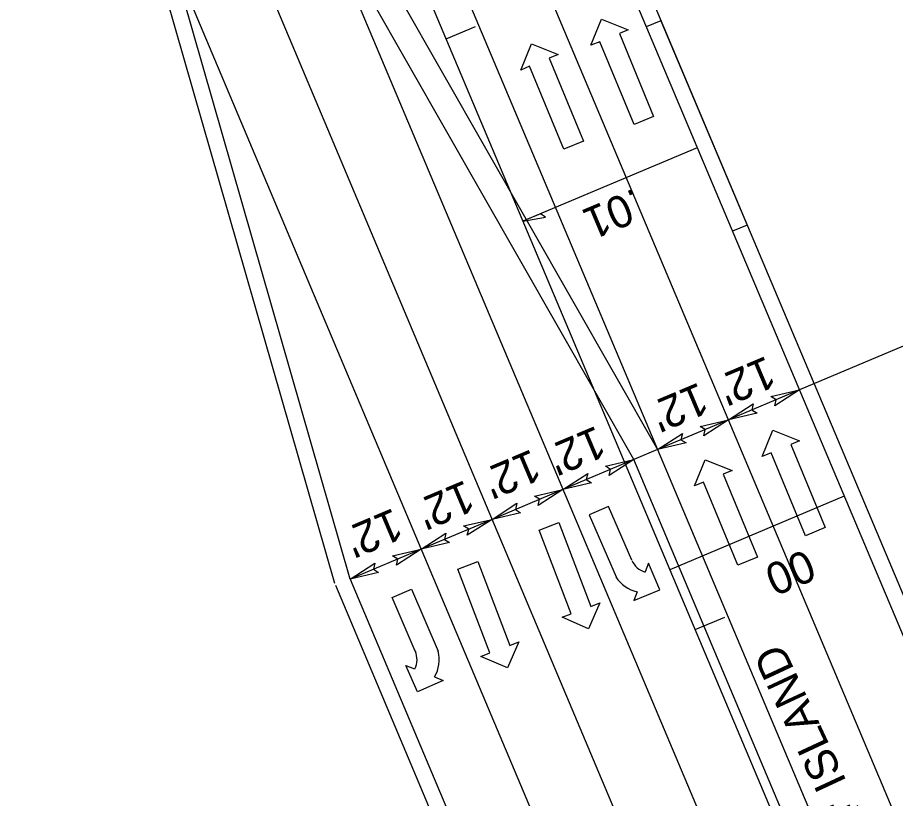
# Model space of a CAD drawing. Extents: x 2389694 to 2405615, y 546931 to 573532.
# Drawn here: x 2402534.6 to 2402671.4, y 570674.4 to 570796.3 of the extents above; entities that cross this region are included whole.
import ezdxf

# ---------------------------------------------------------------- set-up
doc = ezdxf.new("R2010")
doc.units = 0
for name, color, linetype in [('Old_Level_3', 7, 'Continuous'), ('Prop Conc 2ft 6in Curb and Gutter', 7, 'Continuous'), ('Prop Conc 5in Monolithic Keyed In Island', 7, 'Continuous'), ('Prop Dimension', 7, 'Continuous'), ('Prop Dimension Text', 7, 'Continuous'), ('Prop EOT', 7, 'Continuous'), ('Prop Horizontal Alignment', 7, 'Continuous'), ('Prop Horizontal Alignment Tick Small', 7, 'Continuous'), ('Prop Lane Arrow Left Turn CELL', 7, 'Continuous'), ('Prop Lane Arrow Right Turn CELL', 7, 'Continuous'), ('Prop Lane Arrow Through CELL', 7, 'Continuous'), ('Prop Lane Lines', 7, 'Continuous'), ('Prop Super Arrow 1 Lane CELL', 7, 'Continuous'), ('Prop Superelevation Label', 7, 'Continuous')]:
    doc.layers.add(name, color=color, linetype=linetype)

msp = doc.modelspace()

# ---------------------------------------------------------------- linework, layer by layer
at = {"layer": 'Old_Level_3'}
msp.add_line((2402619.91, 570831.29), (2402762.33, 570493.34), dxfattribs=at)
at = {"layer": 'Prop Conc 2ft 6in Curb and Gutter'}
for p, q in [((2402584.03, 570707.98), (2402556.27, 570804.79)), ((2402634.89, 570795.75), (2402632.58, 570794.78)), ((2402634.89, 570795.75), (2402648.32, 570763.88)), ((2402648.32, 570763.88), (2402646.01, 570762.91)), ((2402584.13, 570707.7), (2402667.28, 570510.32))]:
    msp.add_line(p, q, dxfattribs=at)
at = {"layer": 'Prop Conc 5in Monolithic Keyed In Island'}
for p, q in [((2402584.47, 570816.35), (2402634.36, 570728.85)), ((2402630.67, 570727.3), (2402580.79, 570814.8)), ((2402634.36, 570728.85), (2402749.33, 570455.93)), ((2402745.65, 570454.38), (2402630.67, 570727.3))]:
    msp.add_line(p, q, dxfattribs=at)
at = {"layer": 'Prop Dimension'}
for p, q in [((2402716.34, 570763.39), (2402656.47, 570738.17)), ((2402656.47, 570738.17), (2402645.42, 570733.51)), ((2402645.42, 570733.51), (2402634.36, 570728.85)), ((2402634.36, 570728.85), (2402630.67, 570727.3)), ((2402630.67, 570727.3), (2402619.61, 570722.64)), ((2402619.61, 570722.64), (2402608.55, 570717.98)), ((2402608.55, 570717.98), (2402597.49, 570713.32)), ((2402597.49, 570713.32), (2402586.44, 570708.67))]:
    msp.add_line(p, q, dxfattribs=at)
for points in [[(2402652.03, 570737.14), (2402656.47, 570738.17), (2402652.62, 570735.68), (2402652.83, 570736.64)], [(2402649.86, 570734.55), (2402645.42, 570733.51), (2402649.28, 570736.01), (2402649.06, 570735.05)], [(2402640.97, 570732.48), (2402645.42, 570733.51), (2402641.56, 570731.02), (2402641.78, 570731.98)], [(2402638.81, 570729.89), (2402634.36, 570728.85), (2402638.22, 570731.35), (2402638, 570730.39)], [(2402626.22, 570726.27), (2402630.67, 570727.3), (2402626.81, 570724.81), (2402627.03, 570725.77)], [(2402624.06, 570723.68), (2402619.61, 570722.64), (2402623.47, 570725.14), (2402623.25, 570724.18)], [(2402615.16, 570721.61), (2402619.61, 570722.64), (2402615.75, 570720.15), (2402615.97, 570721.11)], [(2402613, 570719.02), (2402608.55, 570717.98), (2402612.41, 570720.48), (2402612.19, 570719.52)], [(2402604.11, 570716.95), (2402608.55, 570717.98), (2402604.69, 570715.49), (2402604.91, 570716.45)], [(2402601.94, 570714.36), (2402597.49, 570713.32), (2402601.35, 570715.82), (2402601.14, 570714.86)], [(2402593.05, 570712.29), (2402597.49, 570713.32), (2402593.64, 570710.83), (2402593.85, 570711.79)], [(2402590.88, 570709.7), (2402586.44, 570708.67), (2402590.3, 570711.16), (2402590.08, 570710.2)]]:
    msp.add_lwpolyline(points, close=True, dxfattribs=at)
at = {"layer": 'Prop EOT'}
for p, q in [((2402617.61, 570830.32), (2402760.03, 570492.37)), ((2402586.44, 570708.67), (2402558.67, 570805.48)), ((2402586.44, 570708.67), (2402669.59, 570511.29))]:
    msp.add_line(p, q, dxfattribs=at)
at = {"layer": 'Prop Horizontal Alignment'}
msp.add_line((2402590.46, 570818.88), (2403091.06, 569630.61), dxfattribs=at)
at = {"layer": 'Prop Horizontal Alignment Tick Small'}
for p, q in [((2402601.4, 570792.93), (2402606, 570794.87)), ((2402640.22, 570700.78), (2402644.83, 570702.72))]:
    msp.add_line(p, q, dxfattribs=at)
at = {"layer": 'Prop Lane Arrow Left Turn CELL'}
for p, q in [((2402626.72, 570720), (2402623.69, 570718.68)), ((2402630.36, 570711.61), (2402626.72, 570720)), ((2402623.69, 570718.68), (2402627.89, 570709.01)), ((2402632.96, 570711.15), (2402632.41, 570709.77)), ((2402634.7, 570707), (2402632.96, 570711.15)), ((2402630.65, 570705.3), (2402634.7, 570707)), ((2402631.19, 570706.68), (2402630.65, 570705.3))]:
    msp.add_line(p, q, dxfattribs=at)
for centre, radius, start, end in [((2402633.35, 570712.89), 3.28, 203.4651, 253.1233), ((2402632.32, 570711.79), 5.25, 212.1412, 257.4529)]:
    msp.add_arc(centre, radius, start, end, dxfattribs=at)
at = {"layer": 'Prop Lane Arrow Right Turn CELL'}
for p, q in [((2402592.97, 570705.81), (2402596.01, 570707.11)), ((2402596.01, 570707.11), (2402600.15, 570697.41)), ((2402596.57, 570697.4), (2402592.97, 570705.81)), ((2402596.93, 570691.08), (2402595.12, 570695.2)), ((2402595.12, 570695.2), (2402596.49, 570694.65)), ((2402600.96, 570692.86), (2402596.93, 570691.08)), ((2402599.58, 570693.41), (2402600.96, 570692.86))]:
    msp.add_line(p, q, dxfattribs=at)
for centre, radius, start, end in [((2402593.58, 570696.11), 3.28, 333.4761, 23.1343), ((2402595.08, 570696.1), 5.25, 329.1465, 14.4582)]:
    msp.add_arc(centre, radius, start, end, dxfattribs=at)
at = {"layer": 'Prop Lane Arrow Through CELL'}
for p, q in [((2402623.97, 570791.92), (2402625.63, 570796.01)), ((2402625.63, 570796.01), (2402629.79, 570794.32)), ((2402629.79, 570794.32), (2402628.4, 570793.75)), ((2402628.4, 570793.75), (2402633.74, 570780.81)), ((2402613.02, 570788.07), (2402614.68, 570792.17)), ((2402614.68, 570792.17), (2402618.84, 570790.48)), ((2402625.35, 570792.49), (2402623.97, 570791.92)), ((2402630.69, 570779.55), (2402625.35, 570792.49)), ((2402618.84, 570790.48), (2402617.45, 570789.91)), ((2402614.4, 570788.65), (2402613.02, 570788.07)), ((2402619.74, 570775.71), (2402614.4, 570788.65)), ((2402617.45, 570789.91), (2402622.79, 570776.96)), ((2402633.74, 570780.81), (2402630.69, 570779.55)), ((2402622.79, 570776.96), (2402619.74, 570775.71)), ((2402650.68, 570727.8), (2402652.34, 570731.9)), ((2402652.34, 570731.9), (2402656.5, 570730.21)), ((2402656.5, 570730.21), (2402655.12, 570729.63)), ((2402652.07, 570728.37), (2402650.68, 570727.8)), ((2402657.41, 570715.43), (2402652.07, 570728.37)), ((2402655.12, 570729.63), (2402660.46, 570716.69)), ((2402640.13, 570723.19), (2402641.8, 570727.28)), ((2402641.8, 570727.28), (2402645.96, 570725.59)), ((2402645.96, 570725.59), (2402644.57, 570725.02)), ((2402644.57, 570725.02), (2402649.91, 570712.08)), ((2402641.52, 570723.76), (2402640.13, 570723.19)), ((2402646.86, 570710.82), (2402641.52, 570723.76)), ((2402615.89, 570716.31), (2402618.97, 570717.49)), ((2402618.97, 570717.49), (2402623.96, 570704.41)), ((2402620.88, 570703.23), (2402615.89, 570716.31)), ((2402660.46, 570716.69), (2402657.41, 570715.43)), ((2402649.91, 570712.08), (2402646.86, 570710.82)), ((2402603.24, 570710.23), (2402606.32, 570711.41)), ((2402606.32, 570711.41), (2402611.31, 570698.32)), ((2402608.23, 570697.15), (2402603.24, 570710.23)), ((2402625.36, 570704.94), (2402623.59, 570700.89)), ((2402623.96, 570704.41), (2402625.36, 570704.94)), ((2402619.47, 570702.7), (2402620.88, 570703.23)), ((2402623.59, 570700.89), (2402619.47, 570702.7)), ((2402612.71, 570698.86), (2402610.94, 570694.81)), ((2402611.31, 570698.32), (2402612.71, 570698.86)), ((2402606.83, 570696.61), (2402608.23, 570697.15)), ((2402610.94, 570694.81), (2402606.83, 570696.61))]:
    msp.add_line(p, q, dxfattribs=at)
at = {"layer": 'Prop Lane Lines'}
for p, q in [((2402513.78, 571045.89), (2402765.48, 570448.53)), ((2402503.14, 571040.34), (2402634.36, 570728.85)), ((2402580.79, 570814.8), (2402739.67, 570437.66)), ((2402558.67, 570805.48), (2402717.55, 570428.34)), ((2402573.78, 570800.53), (2402728.61, 570433))]:
    msp.add_line(p, q, dxfattribs=at)
at = {"layer": 'Prop Super Arrow 1 Lane CELL'}
for p, q in [((2402640.52, 570775.94), (2402613.37, 570764.5)), ((2402663.43, 570721.57), (2402636.28, 570710.13))]:
    msp.add_line(p, q, dxfattribs=at)
msp.add_lwpolyline([(2402613.37, 570764.5), (2402616.91, 570765.12), (2402616.09, 570765.65)], close=True, dxfattribs=at)

# ---------------------------------------------------------------- texts
at = {"layer": 'Prop Dimension Text'}
for s, rotation, p in [("12'", 202.8883, (2402651.34, 570743.54)), ("12'", 202.8883, (2402640.85, 570739.42)), ("12'", 202.8883, (2402624.84, 570732.65)), ("12'", 202.8883, (2402614.75, 570729)), ("12'", 202.8883, (2402604.4, 570724.18)), ("12'", 202.8883, (2402593.21, 570719.82)), ("4' ISLAND", 115.0019, (2402666.79, 570670.8))]:
    msp.add_text(s, height=5, rotation=rotation, dxfattribs=at).set_placement(p)
at = {"layer": 'Prop Superelevation Label'}
for s, rotation, p in [('.01', 202.8452, (2402630.88, 570769.71)), ('00', 202.8449, (2402657.53, 570713.41))]:
    msp.add_text(s, height=5, rotation=rotation, dxfattribs=at).set_placement(p)

doc.saveas('drawing.dxf')
